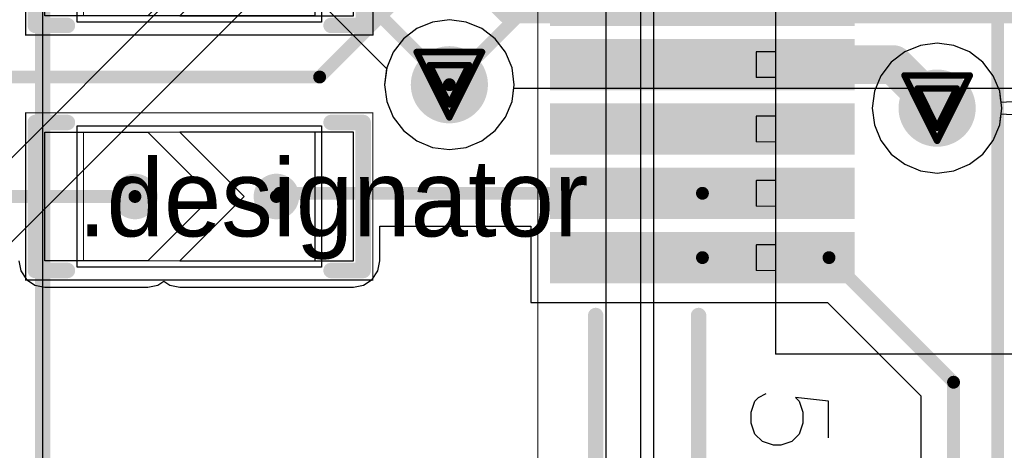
# Model space of a CAD drawing. Header units: millimetres. Extents: x 138 to 555, y 26 to 334.
# Tile 296 of 656: x 216.64 to 224.3, y 226.76 to 230.11. Entities that reach past the tile are written whole.
import ezdxf

# ---------------------------------------------------------------- set-up
doc = ezdxf.new("R2010")
doc.units = ezdxf.units.MM
for name, color, linetype in [('BottomLayer', 5, 'Continuous'), ('DrillDrawing', 1, 'Continuous'), ('Mechanical20', 56, 'Continuous'), ('Mechanical27', 56, 'Continuous'), ('MidLayer1', 16, 'Continuous'), ('MidLayer2', 76, 'Continuous'), ('MidLayer3', 90, 'Continuous'), ('MidLayer4', 156, 'Continuous'), ('MultiLayer', 9, 'Continuous'), ('TopLayer', 1, 'Continuous'), ('TopOverlay', 2, 'Continuous'), ('TopPaste', 8, 'Continuous'), ('TopSolder', 216, 'Continuous'), ('ViaHoleLayer', 16, 'Continuous')]:
    doc.layers.add(name, color=color, linetype=linetype)

# ---------------------------------------------------------------- blocks, each defined once
blk = doc.blocks.new('SOLDER_BRIDGE_R0603_0R_610')
at = {"layer": 'Mechanical20', "const_width": 0.01}
for points in [[(-1.35, 0.65), (-0.2, 0.65)], [(-1.35, -0.65), (-1.35, 0.65)], [(-0.2, 0.65), (1.35, 0.65)], [(1.35, -0.65), (1.35, 0.65)], [(-1.35, -0.65), (1.35, -0.65)]]:
    blk.add_lwpolyline(points, dxfattribs=at)
at = {"layer": 'Mechanical20', "const_width": 0.005}
for points in [[(-1.3525, 0.65, 1), (-1.3475, 0.65, 1)], [(-1.3525, 0.65, 1), (-1.3475, 0.65, 1)], [(-0.2025, 0.65, 1), (-0.1975, 0.65, 1)], [(-0.2025, 0.65, 1), (-0.1975, 0.65, 1)], [(1.3475, 0.65, 1), (1.3525, 0.65, 1)], [(1.3475, 0.65, 1), (1.3525, 0.65, 1)], [(-1.3525, -0.65, 1), (-1.3475, -0.65, 1)], [(-1.3525, -0.65, 1), (-1.3475, -0.65, 1)], [(1.3475, -0.65, 1), (1.3525, -0.65, 1)], [(1.3475, -0.65, 1), (1.3525, -0.65, 1)]]:
    blk.add_lwpolyline(points, format="xyb", close=True, dxfattribs=at)
at = {"layer": 'Mechanical27', "const_width": 0.01}
for points in [[(-0.9, -0.5), (-0.9, 0.5)], [(-0.9, 0.5), (0.9, 0.5)], [(0.9, -0.5), (0.9, 0.5)], [(-0.9, -0.5), (0.9, -0.5)]]:
    blk.add_lwpolyline(points, dxfattribs=at)
at = {"layer": 'Mechanical27', "const_width": 0.005}
for points in [[(-0.9025, 0.5, 1), (-0.8975, 0.5, 1)], [(-0.9025, 0.5, 1), (-0.8975, 0.5, 1)], [(0.8975, 0.5, 1), (0.9025, 0.5, 1)], [(0.8975, 0.5, 1), (0.9025, 0.5, 1)], [(-0.9025, -0.5, 1), (-0.8975, -0.5, 1)], [(-0.9025, -0.5, 1), (-0.8975, -0.5, 1)], [(0.8975, -0.5, 1), (0.9025, -0.5, 1)], [(0.8975, -0.5, 1), (0.9025, -0.5, 1)]]:
    blk.add_lwpolyline(points, format="xyb", close=True, dxfattribs=at)
at = {"layer": 'TopLayer'}
for p, q in [((-1.2, -0.5), (-1.2, 0.5)), ((-1.2, 0.5), (-0.4, 0.5)), ((-0.4, 0.5), (0.1, 0)), ((-0.15, 0.5), (-0.15, 0.5)), ((-0.15, 0.5), (0.35, 0)), ((1.2, 0.5), (-0.15, 0.5)), ((1.2, -0.5), (1.2, 0.5)), ((0.1, 0), (-0.4, -0.5)), ((0.35, 0), (-0.15, -0.5)), ((-1.2, -0.5), (-1.2, -0.5)), ((-0.4, -0.5), (-1.2, -0.5)), ((-0.15, -0.5), (1.2, -0.5))]:
    blk.add_line(p, q, dxfattribs=at)
at = {"layer": 'TopLayer', "const_width": 0.127}
for points in [[(-0.5635, 0, 1), (-0.4365, 0, 1)], [(0.5365, 0, 1), (0.6635, 0, 1)]]:
    blk.add_lwpolyline(points, format="xyb", close=True, dxfattribs=at)
at = {"layer": 'TopOverlay', "const_width": 0.12}
for points in [[(-1.275, 0.575), (-1.025, 0.575)], [(-1.275, 0.175), (-1.275, 0.575)], [(1.025, 0.575), (1.275, 0.575)], [(1.275, -0.575), (1.275, 0.575)], [(-1.275, -0.575), (-1.275, 0.175)], [(-1.275, -0.575), (-1.025, -0.575)], [(1.025, -0.575), (1.275, -0.575)]]:
    blk.add_lwpolyline(points, dxfattribs=at)
at = {"layer": 'TopOverlay', "const_width": 0.06}
for points in [[(-1.305, 0.575, 1), (-1.245, 0.575, 1)], [(-1.305, 0.575, 1), (-1.245, 0.575, 1)], [(-1.055, 0.575, 1), (-0.995, 0.575, 1)], [(0.995, 0.575, 1), (1.055, 0.575, 1)], [(1.245, 0.575, 1), (1.305, 0.575, 1)], [(1.245, 0.575, 1), (1.305, 0.575, 1)], [(-1.305, 0.175, 1), (-1.245, 0.175, 1)], [(-1.305, 0.175, 1), (-1.245, 0.175, 1)], [(-1.305, -0.575, 1), (-1.245, -0.575, 1)], [(-1.305, -0.575, 1), (-1.245, -0.575, 1)], [(-1.055, -0.575, 1), (-0.995, -0.575, 1)], [(0.995, -0.575, 1), (1.055, -0.575, 1)], [(1.245, -0.575, 1), (1.305, -0.575, 1)], [(1.245, -0.575, 1), (1.305, -0.575, 1)]]:
    blk.add_lwpolyline(points, format="xyb", close=True, dxfattribs=at)
at = {"layer": 'TopPaste', "const_width": 0.127}
for points in [[(-0.5635, 0, 1), (-0.4365, 0, 1)], [(0.5365, 0, 1), (0.6635, 0, 1)]]:
    blk.add_lwpolyline(points, format="xyb", close=True, dxfattribs=at)
at = {"layer": 'TopSolder'}
for p, q in [((-0.95, 0.55), (-0.95, 0.55)), ((-0.95, 0.55), (0.95, 0.55)), ((-0.95, -0.55), (-0.95, 0.55)), ((0.95, 0.55), (0.95, -0.55)), ((0.95, -0.55), (-0.95, -0.55))]:
    blk.add_line(p, q, dxfattribs=at)
at = {"layer": 'TopSolder', "const_width": 0.177}
for points in [[(-0.5885, 0, 1), (-0.4115, 0, 1)], [(0.5115, 0, 1), (0.6885, 0, 1)]]:
    blk.add_lwpolyline(points, format="xyb", close=True, dxfattribs=at)
blk = doc.blocks.new('SOLDER_BRIDGE_R0603_0R_625')
at = {"layer": 'Mechanical20', "const_width": 0.01}
for points in [[(-1.35, 0.65), (-0.2, 0.65)], [(-1.35, -0.65), (-1.35, 0.65)], [(-0.2, 0.65), (1.35, 0.65)], [(1.35, -0.65), (1.35, 0.65)], [(-1.35, -0.65), (1.35, -0.65)]]:
    blk.add_lwpolyline(points, dxfattribs=at)
at = {"layer": 'Mechanical20', "const_width": 0.005}
for points in [[(-1.3525, 0.65, 1), (-1.3475, 0.65, 1)], [(-1.3525, 0.65, 1), (-1.3475, 0.65, 1)], [(-0.2025, 0.65, 1), (-0.1975, 0.65, 1)], [(-0.2025, 0.65, 1), (-0.1975, 0.65, 1)], [(1.3475, 0.65, 1), (1.3525, 0.65, 1)], [(1.3475, 0.65, 1), (1.3525, 0.65, 1)], [(-1.3525, -0.65, 1), (-1.3475, -0.65, 1)], [(-1.3525, -0.65, 1), (-1.3475, -0.65, 1)], [(1.3475, -0.65, 1), (1.3525, -0.65, 1)], [(1.3475, -0.65, 1), (1.3525, -0.65, 1)]]:
    blk.add_lwpolyline(points, format="xyb", close=True, dxfattribs=at)
at = {"layer": 'Mechanical27', "const_width": 0.01}
for points in [[(-0.9, -0.5), (-0.9, 0.5)], [(-0.9, 0.5), (0.9, 0.5)], [(0.9, -0.5), (0.9, 0.5)], [(-0.9, -0.5), (0.9, -0.5)]]:
    blk.add_lwpolyline(points, dxfattribs=at)
at = {"layer": 'Mechanical27', "const_width": 0.005}
for points in [[(-0.9025, 0.5, 1), (-0.8975, 0.5, 1)], [(-0.9025, 0.5, 1), (-0.8975, 0.5, 1)], [(0.8975, 0.5, 1), (0.9025, 0.5, 1)], [(0.8975, 0.5, 1), (0.9025, 0.5, 1)], [(-0.9025, -0.5, 1), (-0.8975, -0.5, 1)], [(-0.9025, -0.5, 1), (-0.8975, -0.5, 1)], [(0.8975, -0.5, 1), (0.9025, -0.5, 1)], [(0.8975, -0.5, 1), (0.9025, -0.5, 1)]]:
    blk.add_lwpolyline(points, format="xyb", close=True, dxfattribs=at)
at = {"layer": 'TopLayer'}
for p, q in [((-1.2, -0.5), (-1.2, 0.5)), ((-1.2, 0.5), (-0.4, 0.5)), ((-0.4, 0.5), (0.1, 0)), ((-0.15, 0.5), (-0.15, 0.5)), ((-0.15, 0.5), (0.35, 0)), ((1.2, 0.5), (-0.15, 0.5)), ((1.2, -0.5), (1.2, 0.5)), ((0.1, 0), (-0.4, -0.5)), ((0.35, 0), (-0.15, -0.5)), ((-1.2, -0.5), (-1.2, -0.5)), ((-0.4, -0.5), (-1.2, -0.5)), ((-0.15, -0.5), (1.2, -0.5))]:
    blk.add_line(p, q, dxfattribs=at)
at = {"layer": 'TopLayer', "const_width": 0.127}
for points in [[(-0.5635, 0, 1), (-0.4365, 0, 1)], [(0.5365, 0, 1), (0.6635, 0, 1)]]:
    blk.add_lwpolyline(points, format="xyb", close=True, dxfattribs=at)
at = {"layer": 'TopOverlay', "const_width": 0.12}
for points in [[(-1.275, 0.575), (-1.025, 0.575)], [(-1.275, 0.175), (-1.275, 0.575)], [(1.025, 0.575), (1.275, 0.575)], [(1.275, -0.575), (1.275, 0.575)], [(-1.275, -0.575), (-1.275, 0.175)], [(-1.275, -0.575), (-1.025, -0.575)], [(1.025, -0.575), (1.275, -0.575)]]:
    blk.add_lwpolyline(points, dxfattribs=at)
at = {"layer": 'TopOverlay', "const_width": 0.06}
for points in [[(-1.305, 0.575, 1), (-1.245, 0.575, 1)], [(-1.305, 0.575, 1), (-1.245, 0.575, 1)], [(-1.055, 0.575, 1), (-0.995, 0.575, 1)], [(0.995, 0.575, 1), (1.055, 0.575, 1)], [(1.245, 0.575, 1), (1.305, 0.575, 1)], [(1.245, 0.575, 1), (1.305, 0.575, 1)], [(-1.305, 0.175, 1), (-1.245, 0.175, 1)], [(-1.305, 0.175, 1), (-1.245, 0.175, 1)], [(-1.305, -0.575, 1), (-1.245, -0.575, 1)], [(-1.305, -0.575, 1), (-1.245, -0.575, 1)], [(-1.055, -0.575, 1), (-0.995, -0.575, 1)], [(0.995, -0.575, 1), (1.055, -0.575, 1)], [(1.245, -0.575, 1), (1.305, -0.575, 1)], [(1.245, -0.575, 1), (1.305, -0.575, 1)]]:
    blk.add_lwpolyline(points, format="xyb", close=True, dxfattribs=at)
at = {"layer": 'TopPaste', "const_width": 0.127}
for points in [[(-0.5635, 0, 1), (-0.4365, 0, 1)], [(0.5365, 0, 1), (0.6635, 0, 1)]]:
    blk.add_lwpolyline(points, format="xyb", close=True, dxfattribs=at)
at = {"layer": 'TopSolder'}
for p, q in [((-0.95, 0.55), (-0.95, 0.55)), ((-0.95, 0.55), (0.95, 0.55)), ((-0.95, -0.55), (-0.95, 0.55)), ((0.95, 0.55), (0.95, -0.55)), ((0.95, -0.55), (-0.95, -0.55))]:
    blk.add_line(p, q, dxfattribs=at)
at = {"layer": 'TopSolder', "const_width": 0.177}
for points in [[(-0.5885, 0, 1), (-0.4115, 0, 1)], [(0.5115, 0, 1), (0.6885, 0, 1)]]:
    blk.add_lwpolyline(points, format="xyb", close=True, dxfattribs=at)
blk = doc.blocks.new('CON_SAMTEC_QSH_060_01_L_D_A_808')
at = {"layer": 'Mechanical20', "const_width": 0.01}
blk.add_lwpolyline([(20.85, -4.15), (-20.85, -4.15)], dxfattribs=at)
at = {"layer": 'Mechanical27'}
for p, q in [((-1.6356, -1.8901), (-1.6642, -2.1472)), ((-1.35, -1.8901), (-1.6356, -1.8901)), ((-1.6642, -2.1472), (-1.6356, -2.1186)), ((-1.6356, -2.1186), (-1.5499, -2.09)), ((-1.5499, -2.09), (-1.4642, -2.09)), ((-1.4642, -2.09), (-1.3785, -2.1186)), ((-1.3785, -2.1186), (-1.3214, -2.1757)), ((-1.3214, -2.1757), (-1.2928, -2.2614)), ((-1.2928, -2.2614), (-1.2928, -2.3185)), ((-1.2928, -2.3185), (-1.3214, -2.4042)), ((-1.6642, -2.4328), (-1.6928, -2.3757)), ((-1.6356, -2.4614), (-1.6642, -2.4328)), ((-1.3214, -2.4042), (-1.3785, -2.4614)), ((-1.5499, -2.4899), (-1.6356, -2.4614)), ((-1.4642, -2.4899), (-1.5499, -2.4899)), ((-1.3785, -2.4614), (-1.4642, -2.4899))]:
    blk.add_line(p, q, dxfattribs=at)
at = {"layer": 'Mechanical27', "const_width": 0.01}
for points in [[(-2, -2.3), (-2, -0.25)], [(-2, -2.3), (-18, -2.3)], [(-4.15, -2.3), (-4.35, -2.3)], [(-4.35, -2.45), (-4.35, -2.3)], [(-4.15, -2.45), (-4.15, -2.3)], [(-3.65, -2.3), (-3.85, -2.3)], [(-3.85, -2.45), (-3.85, -2.3)], [(-3.65, -2.45), (-3.65, -2.3)], [(-3.15, -2.3), (-3.35, -2.3)], [(-3.35, -2.45), (-3.35, -2.3)], [(-3.15, -2.45), (-3.15, -2.3)], [(-2.65, -2.3), (-2.85, -2.3)], [(-2.85, -2.45), (-2.85, -2.3)], [(-2.65, -2.45), (-2.65, -2.3)], [(-4.15, -2.45), (-4.35, -2.45)], [(-3.65, -2.45), (-3.85, -2.45)], [(-3.15, -2.45), (-3.35, -2.45)], [(-2.65, -2.45), (-2.85, -2.45)], [(20.35, -3.25), (-20.35, -3.25)], [(20.45, -3.35), (-20.45, -3.35)], [(20.635, -3.62), (-20.635, -3.62)]]:
    blk.add_lwpolyline(points, dxfattribs=at)
at = {"layer": 'Mechanical27', "const_width": 0.005}
for points in [[(-4.3525, -2.3, 1), (-4.3475, -2.3, 1)], [(-4.3525, -2.3, 1), (-4.3475, -2.3, 1)], [(-4.1525, -2.3, 1), (-4.1475, -2.3, 1)], [(-4.1525, -2.3, 1), (-4.1475, -2.3, 1)], [(-3.8525, -2.3, 1), (-3.8475, -2.3, 1)], [(-3.8525, -2.3, 1), (-3.8475, -2.3, 1)], [(-3.6525, -2.3, 1), (-3.6475, -2.3, 1)], [(-3.6525, -2.3, 1), (-3.6475, -2.3, 1)], [(-3.3525, -2.3, 1), (-3.3475, -2.3, 1)], [(-3.3525, -2.3, 1), (-3.3475, -2.3, 1)], [(-3.1525, -2.3, 1), (-3.1475, -2.3, 1)], [(-3.1525, -2.3, 1), (-3.1475, -2.3, 1)], [(-2.8525, -2.3, 1), (-2.8475, -2.3, 1)], [(-2.8525, -2.3, 1), (-2.8475, -2.3, 1)], [(-2.6525, -2.3, 1), (-2.6475, -2.3, 1)], [(-2.6525, -2.3, 1), (-2.6475, -2.3, 1)], [(-2.0025, -2.3, 1), (-1.9975, -2.3, 1)], [(-2.0025, -2.3, 1), (-1.9975, -2.3, 1)], [(-4.3525, -2.45, 1), (-4.3475, -2.45, 1)], [(-4.3525, -2.45, 1), (-4.3475, -2.45, 1)], [(-4.1525, -2.45, 1), (-4.1475, -2.45, 1)], [(-4.1525, -2.45, 1), (-4.1475, -2.45, 1)], [(-3.8525, -2.45, 1), (-3.8475, -2.45, 1)], [(-3.8525, -2.45, 1), (-3.8475, -2.45, 1)], [(-3.6525, -2.45, 1), (-3.6475, -2.45, 1)], [(-3.6525, -2.45, 1), (-3.6475, -2.45, 1)], [(-3.3525, -2.45, 1), (-3.3475, -2.45, 1)], [(-3.3525, -2.45, 1), (-3.3475, -2.45, 1)], [(-3.1525, -2.45, 1), (-3.1475, -2.45, 1)], [(-3.1525, -2.45, 1), (-3.1475, -2.45, 1)], [(-2.8525, -2.45, 1), (-2.8475, -2.45, 1)], [(-2.8525, -2.45, 1), (-2.8475, -2.45, 1)], [(-2.6525, -2.45, 1), (-2.6475, -2.45, 1)], [(-2.6525, -2.45, 1), (-2.6475, -2.45, 1)]]:
    blk.add_lwpolyline(points, format="xyb", close=True, dxfattribs=at)
at = {"layer": 'TopLayer'}
for points in [[(-4.1, -4.005), (-4.1, -1.735), (-4.4, -4.005), (-4.4, -1.735)], [(-3.6, -4.005), (-3.6, -1.735), (-3.9, -4.005), (-3.9, -1.735)], [(-3.1, -4.005), (-3.1, -1.735), (-3.4, -4.005), (-3.4, -1.735)], [(-2.6, -4.005), (-2.6, -1.735), (-2.9, -4.005), (-2.9, -1.735)]]:
    blk.add_solid(points, dxfattribs=at)
at = {"layer": 'TopOverlay', "const_width": 0.12}
for points in [[(2.3, -2.9), (-2.3, -2.9)], [(2.3, -3.7), (-2.3, -3.7)]]:
    blk.add_lwpolyline(points, dxfattribs=at)
at = {"layer": 'TopOverlay', "const_width": 0.06}
for points in [[(-2.33, -2.9, 1), (-2.27, -2.9, 1)], [(-2.33, -3.7, 1), (-2.27, -3.7, 1)]]:
    blk.add_lwpolyline(points, format="xyb", close=True, dxfattribs=at)
at = {"layer": 'TopPaste'}
for points in [[(-4.1, -4.005), (-4.1, -1.735), (-4.4, -4.005), (-4.4, -1.735)], [(-3.6, -4.005), (-3.6, -1.735), (-3.9, -4.005), (-3.9, -1.735)], [(-3.1, -4.005), (-3.1, -1.735), (-3.4, -4.005), (-3.4, -1.735)], [(-2.6, -4.005), (-2.6, -1.735), (-2.9, -4.005), (-2.9, -1.735)]]:
    blk.add_solid(points, dxfattribs=at)
at = {"layer": 'TopSolder'}
for points in [[(-4.55, -4.055), (-4.55, -1.685), (-4.95, -4.055), (-4.95, -1.685)], [(-4.05, -4.055), (-4.05, -1.685), (-4.45, -4.055), (-4.45, -1.685)], [(-3.55, -4.055), (-3.55, -1.685), (-3.95, -4.055), (-3.95, -1.685)], [(-3.05, -4.055), (-3.05, -1.685), (-3.45, -4.055), (-3.45, -1.685)], [(-2.55, -4.055), (-2.55, -1.685), (-2.95, -4.055), (-2.95, -1.685)]]:
    blk.add_solid(points, dxfattribs=at)
blk = doc.blocks.new('MOD_MB1263_943')
at = {"layer": 'Mechanical27', "const_width": 0.01}
blk.add_lwpolyline([(65, -8), (-55, -8)], dxfattribs=at)
at = {"layer": 'TopOverlay', "const_width": 0.12}
blk.add_lwpolyline([(65, -8), (-55, -8)], dxfattribs=at)

msp = doc.modelspace()

# ---------------------------------------------------------------- linework, layer by layer
at = {"layer": 'BottomLayer'}
for p, q in [((215.1753, 234.0479), (219.4951, 229.7281)), ((219.4951, 229.7281), (219.4784, 229.601)), ((219.4784, 229.601), (219.4956, 229.4704)), ((220.4698, 229.4704), (220.4834, 229.5732)), ((220.4834, 229.5732), (224.4671, 229.5732)), ((219.4956, 229.4704), (219.546, 229.3488)), ((220.4195, 229.3488), (220.4698, 229.4704)), ((219.546, 229.3488), (219.6261, 229.2444)), ((220.3393, 229.2444), (220.4195, 229.3488)), ((219.6261, 229.2444), (219.7305, 229.1642)), ((220.2349, 229.1642), (220.3393, 229.2444)), ((219.7305, 229.1642), (219.8522, 229.1138)), ((220.1132, 229.1138), (220.2349, 229.1642)), ((219.8522, 229.1138), (219.9827, 229.0967)), ((219.9827, 229.0967), (220.1132, 229.1138))]:
    msp.add_line(p, q, dxfattribs=at)
for points, const_width in [([(215.7055, 234.8635), (220.426, 230.143)], 0.13), ([(215.2809, 234.3028), (219.9827, 229.601)], 0.1), ([(220.426, 230.143), (224.4671, 230.143)], 0.13)]:
    msp.add_lwpolyline(points, dxfattribs=dict(at, const_width=const_width))
for points, const_width in [([(220.3935, 230.143, 1), (220.4585, 230.143, 1)], 0.065), ([(220.3935, 230.143, 1), (220.4585, 230.143, 1)], 0.065), ([(219.8327, 229.601, 1), (220.1327, 229.601, 1)], 0.3), ([(223.6254, 229.4192, 1), (223.9254, 229.4192, 1)], 0.3), ([(219.9577, 229.601, 1), (220.0077, 229.601, 1)], 0.05)]:
    msp.add_lwpolyline(points, format="xyb", close=True, dxfattribs=dict(at, const_width=const_width))
at = {"layer": 'DrillDrawing', "const_width": 0.0508}
for points in [[(219.7287, 229.855), (220.2367, 229.855)], [(219.7287, 229.855), (219.9827, 229.347)], [(219.9827, 229.347), (220.2367, 229.855)], [(219.8303, 229.7534), (220.1351, 229.7534)], [(219.8303, 229.7534), (219.9827, 229.4486)], [(219.9827, 229.4486), (220.1351, 229.7534)], [(223.5214, 229.6732), (224.0294, 229.6732)], [(223.5214, 229.6732), (223.7754, 229.1652)], [(223.7754, 229.1652), (224.0294, 229.6732)], [(223.623, 229.5716), (223.9278, 229.5716)], [(223.623, 229.5716), (223.7754, 229.2668)], [(223.7754, 229.2668), (223.9278, 229.5716)]]:
    msp.add_lwpolyline(points, dxfattribs=at)
at = {"layer": 'DrillDrawing', "const_width": 0.0254}
for points in [[(219.716, 229.855, 1), (219.7414, 229.855, 1)], [(219.716, 229.855, 1), (219.7414, 229.855, 1)], [(220.224, 229.855, 1), (220.2494, 229.855, 1)], [(220.224, 229.855, 1), (220.2494, 229.855, 1)], [(219.8176, 229.7534, 1), (219.843, 229.7534, 1)], [(219.8176, 229.7534, 1), (219.843, 229.7534, 1)], [(220.1224, 229.7534, 1), (220.1478, 229.7534, 1)], [(220.1224, 229.7534, 1), (220.1478, 229.7534, 1)], [(223.5087, 229.6732, 1), (223.5341, 229.6732, 1)], [(223.5087, 229.6732, 1), (223.5341, 229.6732, 1)], [(224.0167, 229.6732, 1), (224.0421, 229.6732, 1)], [(224.0167, 229.6732, 1), (224.0421, 229.6732, 1)], [(223.6103, 229.5716, 1), (223.6357, 229.5716, 1)], [(223.6103, 229.5716, 1), (223.6357, 229.5716, 1)], [(223.9151, 229.5716, 1), (223.9405, 229.5716, 1)], [(223.9151, 229.5716, 1), (223.9405, 229.5716, 1)], [(219.97, 229.4486, 1), (219.9954, 229.4486, 1)], [(219.97, 229.4486, 1), (219.9954, 229.4486, 1)], [(219.97, 229.347, 1), (219.9954, 229.347, 1)], [(219.97, 229.347, 1), (219.9954, 229.347, 1)], [(223.7627, 229.2668, 1), (223.7881, 229.2668, 1)], [(223.7627, 229.2668, 1), (223.7881, 229.2668, 1)], [(223.7627, 229.1652, 1), (223.7881, 229.1652, 1)], [(223.7627, 229.1652, 1), (223.7881, 229.1652, 1)]]:
    msp.add_lwpolyline(points, format="xyb", close=True, dxfattribs=at)
at = {"layer": 'MidLayer1'}
for p, q in [((219.5763, 232.031), (216.331, 228.7858)), ((191.8003, 203.6011), (219.936, 231.7368)), ((219.8522, 230.0881), (219.7305, 230.0377)), ((219.9827, 230.1053), (219.8522, 230.0881)), ((220.1132, 230.0881), (219.9827, 230.1053)), ((220.2349, 230.0377), (220.1132, 230.0881)), ((219.7305, 230.0377), (219.6261, 229.9576)), ((220.3393, 229.9576), (220.2349, 230.0377)), ((219.6261, 229.9576), (219.546, 229.8531)), ((220.4195, 229.8531), (220.3393, 229.9576)), ((223.7754, 229.9235), (223.6449, 229.9063)), ((223.9059, 229.9063), (223.7754, 229.9235)), ((219.546, 229.8531), (219.4956, 229.7315)), ((220.4698, 229.7315), (220.4195, 229.8531)), ((223.5232, 229.8559), (223.4188, 229.7758)), ((223.6449, 229.9063), (223.5232, 229.8559)), ((224.0276, 229.8559), (223.9059, 229.9063)), ((224.132, 229.7758), (224.0276, 229.8559)), ((223.4188, 229.7758), (223.3387, 229.6713)), ((224.2122, 229.6713), (224.132, 229.7758)), ((219.4956, 229.7315), (219.4784, 229.601)), ((220.487, 229.601), (220.4698, 229.7315)), ((223.3387, 229.6713), (223.2883, 229.5497)), ((224.2625, 229.5497), (224.2122, 229.6713)), ((219.4784, 229.601), (219.4956, 229.4704)), ((220.4698, 229.4704), (220.487, 229.601)), ((223.2883, 229.5497), (223.2711, 229.4192)), ((224.2694, 229.4972), (224.2625, 229.5497)), ((219.4956, 229.4704), (219.546, 229.3488)), ((220.4195, 229.3488), (220.4698, 229.4704)), ((224.2739, 229.4635), (224.2694, 229.4972)), ((224.4009, 229.4719), (224.2739, 229.4635)), ((223.2711, 229.4192), (223.2883, 229.2886)), ((219.546, 229.3488), (219.6261, 229.2444)), ((220.3393, 229.2444), (220.4195, 229.3488)), ((224.2625, 229.2886), (224.2694, 229.3411)), ((224.2694, 229.3411), (224.2739, 229.3748)), ((224.2739, 229.3748), (224.4009, 229.3664)), ((219.6261, 229.2444), (219.7305, 229.1642)), ((220.2349, 229.1642), (220.3393, 229.2444)), ((223.2883, 229.2886), (223.3387, 229.167)), ((224.2122, 229.167), (224.2625, 229.2886)), ((219.7305, 229.1642), (219.8522, 229.1138)), ((220.1132, 229.1138), (220.2349, 229.1642)), ((223.3387, 229.167), (223.4188, 229.0625)), ((224.132, 229.0625), (224.2122, 229.167)), ((219.8522, 229.1138), (219.9827, 229.0967)), ((219.9827, 229.0967), (220.1132, 229.1138)), ((223.4188, 229.0625), (223.5232, 228.9824)), ((224.0276, 228.9824), (224.132, 229.0625)), ((223.5232, 228.9824), (223.6449, 228.932)), ((223.6449, 228.932), (223.7754, 228.9148)), ((223.7754, 228.9148), (223.9059, 228.932)), ((223.9059, 228.932), (224.0276, 228.9824))]:
    msp.add_line(p, q, dxfattribs=at)
at = {"layer": 'MidLayer1', "const_width": 0.3}
for points in [[(219.8327, 229.601, 1), (220.1327, 229.601, 1)], [(223.6254, 229.4192, 1), (223.9254, 229.4192, 1)]]:
    msp.add_lwpolyline(points, format="xyb", close=True, dxfattribs=at)
at = {"layer": 'MidLayer2'}
for p, q in [((219.8522, 230.0881), (219.7305, 230.0377)), ((219.9827, 230.1053), (219.8522, 230.0881)), ((220.1132, 230.0881), (219.9827, 230.1053)), ((220.2349, 230.0377), (220.1132, 230.0881)), ((219.7305, 230.0377), (219.6261, 229.9576)), ((220.3393, 229.9576), (220.2349, 230.0377)), ((219.6261, 229.9576), (219.546, 229.8531)), ((220.4195, 229.8531), (220.3393, 229.9576)), ((219.546, 229.8531), (219.4956, 229.7315)), ((220.4698, 229.7315), (220.4195, 229.8531)), ((219.4956, 229.7315), (219.4784, 229.601)), ((220.487, 229.601), (220.4698, 229.7315)), ((219.4784, 229.601), (219.4956, 229.4704)), ((220.4698, 229.4704), (220.487, 229.601)), ((219.4956, 229.4704), (219.546, 229.3488)), ((220.4195, 229.3488), (220.4698, 229.4704)), ((219.546, 229.3488), (219.6261, 229.2444)), ((220.3393, 229.2444), (220.4195, 229.3488)), ((219.6261, 229.2444), (219.7305, 229.1642)), ((220.2349, 229.1642), (220.3393, 229.2444)), ((219.7305, 229.1642), (219.8522, 229.1138)), ((220.1132, 229.1138), (220.2349, 229.1642)), ((219.8522, 229.1138), (219.9827, 229.0967)), ((219.9827, 229.0967), (220.1132, 229.1138))]:
    msp.add_line(p, q, dxfattribs=at)
at = {"layer": 'MidLayer2', "const_width": 0.3}
for points in [[(219.8327, 229.601, 1), (220.1327, 229.601, 1)], [(223.6254, 229.4192, 1), (223.9254, 229.4192, 1)]]:
    msp.add_lwpolyline(points, format="xyb", close=True, dxfattribs=at)
at = {"layer": 'MidLayer3'}
for p, q in [((219.8522, 230.0881), (219.7305, 230.0377)), ((219.9827, 230.1053), (219.8522, 230.0881)), ((220.1132, 230.0881), (219.9827, 230.1053)), ((220.2349, 230.0377), (220.1132, 230.0881)), ((219.7305, 230.0377), (219.6261, 229.9576)), ((220.3393, 229.9576), (220.2349, 230.0377)), ((219.6261, 229.9576), (219.546, 229.8531)), ((220.4195, 229.8531), (220.3393, 229.9576)), ((219.546, 229.8531), (219.4956, 229.7315)), ((220.4698, 229.7315), (220.4195, 229.8531)), ((219.4956, 229.7315), (219.4784, 229.601)), ((220.487, 229.601), (220.4698, 229.7315)), ((219.4784, 229.601), (219.4956, 229.4704)), ((220.4698, 229.4704), (220.487, 229.601)), ((219.4956, 229.4704), (219.546, 229.3488)), ((220.4195, 229.3488), (220.4698, 229.4704)), ((219.546, 229.3488), (219.6261, 229.2444)), ((220.3393, 229.2444), (220.4195, 229.3488)), ((219.6261, 229.2444), (219.7305, 229.1642)), ((220.2349, 229.1642), (220.3393, 229.2444)), ((219.7305, 229.1642), (219.8522, 229.1138)), ((220.1132, 229.1138), (220.2349, 229.1642)), ((219.8522, 229.1138), (219.9827, 229.0967)), ((219.9827, 229.0967), (220.1132, 229.1138))]:
    msp.add_line(p, q, dxfattribs=at)
at = {"layer": 'MidLayer3', "const_width": 0.3}
for points in [[(219.8327, 229.601, 1), (220.1327, 229.601, 1)], [(223.6254, 229.4192, 1), (223.9254, 229.4192, 1)]]:
    msp.add_lwpolyline(points, format="xyb", close=True, dxfattribs=at)
at = {"layer": 'MidLayer4'}
for p, q in [((219.8522, 230.0881), (219.7305, 230.0377)), ((219.9827, 230.1053), (219.8522, 230.0881)), ((220.1132, 230.0881), (219.9827, 230.1053)), ((220.2349, 230.0377), (220.1132, 230.0881)), ((219.7305, 230.0377), (219.6261, 229.9576)), ((220.3393, 229.9576), (220.2349, 230.0377)), ((219.6261, 229.9576), (219.546, 229.8531)), ((220.4195, 229.8531), (220.3393, 229.9576)), ((223.7754, 229.9235), (223.6449, 229.9063)), ((223.9059, 229.9063), (223.7754, 229.9235)), ((219.546, 229.8531), (219.4956, 229.7315)), ((220.4698, 229.7315), (220.4195, 229.8531)), ((223.5232, 229.8559), (223.4188, 229.7758)), ((223.6449, 229.9063), (223.5232, 229.8559)), ((224.0276, 229.8559), (223.9059, 229.9063)), ((224.132, 229.7758), (224.0276, 229.8559)), ((223.4188, 229.7758), (223.3387, 229.6713)), ((224.2122, 229.6713), (224.132, 229.7758)), ((219.4956, 229.7315), (219.4784, 229.601)), ((220.487, 229.601), (220.4698, 229.7315)), ((223.3387, 229.6713), (223.2883, 229.5497)), ((224.2625, 229.5497), (224.2122, 229.6713)), ((219.4784, 229.601), (219.4956, 229.4704)), ((220.4698, 229.4704), (220.487, 229.601)), ((223.2883, 229.5497), (223.2711, 229.4192)), ((224.2797, 229.4192), (224.2625, 229.5497)), ((219.4956, 229.4704), (219.546, 229.3488)), ((220.4195, 229.3488), (220.4698, 229.4704)), ((223.2711, 229.4192), (223.2883, 229.2886)), ((224.2625, 229.2886), (224.2797, 229.4192)), ((219.546, 229.3488), (219.6261, 229.2444)), ((220.3393, 229.2444), (220.4195, 229.3488)), ((219.6261, 229.2444), (219.7305, 229.1642)), ((220.2349, 229.1642), (220.3393, 229.2444)), ((223.2883, 229.2886), (223.3387, 229.167)), ((224.2122, 229.167), (224.2625, 229.2886)), ((219.7305, 229.1642), (219.8522, 229.1138)), ((220.1132, 229.1138), (220.2349, 229.1642)), ((223.3387, 229.167), (223.4188, 229.0625)), ((224.132, 229.0625), (224.2122, 229.167)), ((219.8522, 229.1138), (219.9827, 229.0967)), ((219.9827, 229.0967), (220.1132, 229.1138)), ((223.4188, 229.0625), (223.5232, 228.9824)), ((224.0276, 228.9824), (224.132, 229.0625)), ((223.5232, 228.9824), (223.6449, 228.932)), ((223.6449, 228.932), (223.7754, 228.9148)), ((223.7754, 228.9148), (223.9059, 228.932)), ((223.9059, 228.932), (224.0276, 228.9824))]:
    msp.add_line(p, q, dxfattribs=at)
at = {"layer": 'MidLayer4', "const_width": 0.3}
for points in [[(219.8327, 229.601, 1), (220.1327, 229.601, 1)], [(223.6254, 229.4192, 1), (223.9254, 229.4192, 1)]]:
    msp.add_lwpolyline(points, format="xyb", close=True, dxfattribs=at)
at = {"layer": 'MultiLayer', "const_width": 0.3}
for points in [[(219.8327, 229.601, 1), (220.1327, 229.601, 1)], [(223.6254, 229.4192, 1), (223.9254, 229.4192, 1)]]:
    msp.add_lwpolyline(points, format="xyb", close=True, dxfattribs=at)
at = {"layer": 'TopLayer'}
for p, q in [((219.4417, 228.2325), (219.4417, 228.5025)), ((219.4417, 228.5025), (220.6155, 228.5025)), ((220.6155, 228.5025), (220.6155, 227.9074)), ((216.6338, 228.2325), (216.6493, 228.1545)), ((219.4261, 228.1545), (219.4417, 228.2325)), ((216.6493, 228.1545), (216.6935, 228.0883)), ((216.6935, 228.0883), (216.7597, 228.0441)), ((219.3158, 228.0441), (219.3819, 228.0883)), ((219.3819, 228.0883), (219.4261, 228.1545)), ((216.7597, 228.0441), (216.8377, 228.0286)), ((216.8377, 228.0286), (217.6377, 228.0286)), ((217.6377, 228.0286), (217.7158, 228.0441)), ((217.6377, 228.0286), (217.6377, 228.0286)), ((217.7158, 228.0441), (217.7627, 228.0755)), ((217.7627, 228.0755), (217.8097, 228.0441)), ((217.8097, 228.0441), (217.8877, 228.0286)), ((217.8877, 228.0286), (219.2377, 228.0286)), ((219.2377, 228.0286), (219.3158, 228.0441)), ((220.6155, 227.9074), (222.9241, 227.9074)), ((222.9241, 227.9074), (223.6482, 227.1833)), ((223.6482, 227.1833), (223.6482, 226.0583))]:
    msp.add_line(p, q, dxfattribs=at)
for points, const_width in [([(224.2457, 226.1828), (224.2457, 232.373)], 0.1), ([(218.974, 229.6609), (219.5243, 230.2112)], 0.1), ([(219.9827, 229.601), (220.6257, 230.244)], 0.1), ([(221.9505, 229.7574), (223.4372, 229.7574)], 0.3), ([(223.4372, 229.7574), (223.7754, 229.4192)], 0.3), ([(215.8108, 229.6609), (218.974, 229.6609)], 0.1), ([(216.2002, 228.7325), (217.5377, 228.7325)], 0.1), ([(218.6377, 228.7325), (218.6626, 228.7574)], 0.1), ([(218.6626, 228.7574), (221.9505, 228.7574)], 0.1), ([(221.9505, 228.2574), (222.9346, 228.2574)], 0.1), ([(222.9346, 228.2574), (223.9031, 227.2889)], 0.1), ([(223.9031, 226.0583), (223.9031, 227.2889)], 0.1)]:
    msp.add_lwpolyline(points, dxfattribs=dict(at, const_width=const_width))
for points, const_width in [([(219.8327, 229.601, 1), (220.1327, 229.601, 1)], 0.3), ([(221.8755, 229.7574, 1), (222.0255, 229.7574, 1)], 0.15), ([(223.3622, 229.7574, 1), (223.5122, 229.7574, 1)], 0.15), ([(223.3622, 229.7574, 1), (223.5122, 229.7574, 1)], 0.15), ([(218.949, 229.6609, 1), (218.999, 229.6609, 1)], 0.05), ([(218.949, 229.6609, 1), (218.999, 229.6609, 1)], 0.05), ([(223.6254, 229.4192, 1), (223.9254, 229.4192, 1)], 0.3), ([(219.9577, 229.601, 1), (220.0077, 229.601, 1)], 0.05), ([(223.7004, 229.4192, 1), (223.8504, 229.4192, 1)], 0.15), ([(217.5127, 228.7325, 1), (217.5627, 228.7325, 1)], 0.05), ([(218.6127, 228.7325, 1), (218.6627, 228.7325, 1)], 0.05), ([(218.6376, 228.7574, 1), (218.6876, 228.7574, 1)], 0.05), ([(218.6376, 228.7574, 1), (218.6876, 228.7574, 1)], 0.05), ([(221.9255, 228.7574, 1), (221.9755, 228.7574, 1)], 0.05), ([(221.9255, 228.2574, 1), (221.9755, 228.2574, 1)], 0.05), ([(222.9096, 228.2574, 1), (222.9596, 228.2574, 1)], 0.05), ([(222.9096, 228.2574, 1), (222.9596, 228.2574, 1)], 0.05), ([(223.8781, 227.2889, 1), (223.9281, 227.2889, 1)], 0.05), ([(223.8781, 227.2889, 1), (223.9281, 227.2889, 1)], 0.05)]:
    msp.add_lwpolyline(points, format="xyb", close=True, dxfattribs=dict(at, const_width=const_width))
at = {"layer": 'ViaHoleLayer', "const_width": 0.15}
for points in [[(219.9077, 229.601, 1), (220.0577, 229.601, 1)], [(223.7004, 229.4192, 1), (223.8504, 229.4192, 1)]]:
    msp.add_lwpolyline(points, format="xyb", close=True, dxfattribs=at)

# ---------------------------------------------------------------- block references
for name, p, rotation in [('MOD_MB1263_943', (224.8205, 225.5074), 270), ('CON_SAMTEC_QSH_060_01_L_D_A_808', (224.8205, 225.5074), 270), ('SOLDER_BRIDGE_R0603_0R_610', (218.0378, 230.6368), 360), ('SOLDER_BRIDGE_R0603_0R_625', (218.0377, 228.7325), 360)]:
    msp.add_blockref(name, p, dxfattribs=dict(rotation=rotation))

# ---------------------------------------------------------------- texts
at = {"layer": 'Mechanical27'}
msp.add_text('.designator', height=0.599999, dxfattribs=at).set_placement((217.0938, 228.4222))

doc.saveas('drawing.dxf')
